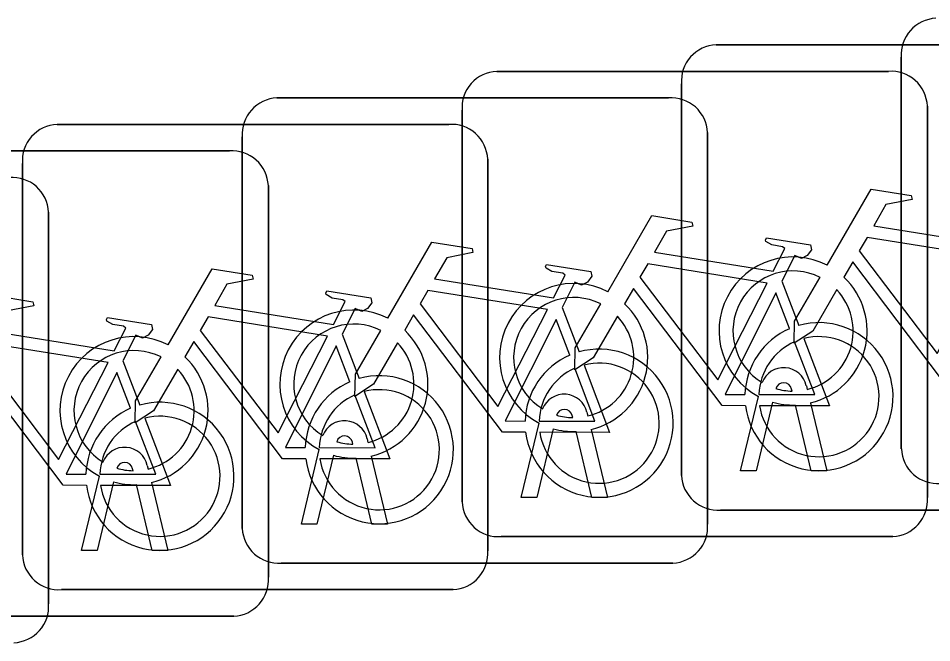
# Model space of a CAD drawing. Extents: x 162186 to 163152, y 385513 to 386513.
# Drawn here: x 162767.982 to 162769.944, y 386421.197 to 386422.539 of the extents above; entities that cross this region are included whole.
import ezdxf

# ---------------------------------------------------------------- set-up
doc = ezdxf.new("R2010")
doc.units = 0
doc.layers.add('IMGEO_Fietsenrek', color=7, linetype='Continuous')

msp = doc.modelspace()

# ---------------------------------------------------------------- linework, layer by layer
at = {"layer": 'IMGEO_Fietsenrek'}
for p, q in [((162769.4809, 386422.4815), (162770.3218, 386422.4815)), ((162770.3218, 386422.4815), (162769.4809, 386422.4815)), ((162769.8785, 386421.6139), (162769.8785, 386422.4548)), ((162769.8785, 386422.4548), (162769.8785, 386421.6139)), ((162769.0099, 386422.4245), (162769.8508, 386422.4245)), ((162769.8508, 386422.4245), (162769.0099, 386422.4245)), ((162769.4065, 386421.5569), (162769.4065, 386422.3978)), ((162769.4065, 386422.3978), (162769.4065, 386421.5569)), ((162768.5379, 386422.3675), (162769.3788, 386422.3675)), ((162769.3788, 386422.3675), (162768.5379, 386422.3675)), ((162769.9345, 386422.3501), (162769.9345, 386421.5092)), ((162769.9345, 386421.5092), (162769.9345, 386422.3501)), ((162768.9355, 386421.4999), (162768.9355, 386422.3408)), ((162768.9355, 386422.3408), (162768.9355, 386421.4999)), ((162768.0659, 386422.3105), (162768.9068, 386422.3105)), ((162768.9068, 386422.3105), (162768.0659, 386422.3105)), ((162769.4625, 386422.2931), (162769.4625, 386421.4522)), ((162769.4625, 386421.4522), (162769.4625, 386422.2931)), ((162768.4635, 386421.4429), (162768.4635, 386422.2838)), ((162768.4635, 386422.2838), (162768.4635, 386421.4429)), ((162767.5949, 386422.2535), (162768.4358, 386422.2535)), ((162768.4358, 386422.2535), (162767.5949, 386422.2535)), ((162768.9905, 386422.2361), (162768.9905, 386421.3952)), ((162768.9905, 386421.3952), (162768.9905, 386422.2361)), ((162767.9915, 386421.3859), (162767.9915, 386422.2268)), ((162767.9915, 386422.2268), (162767.9915, 386421.3859)), ((162768.5195, 386422.1791), (162768.5195, 386421.3382)), ((162768.5195, 386421.3382), (162768.5195, 386422.1791)), ((162768.0475, 386422.1221), (162768.0475, 386421.2812)), ((162768.0475, 386421.2812), (162768.0475, 386422.1221)), ((162769.6222, 386421.9742), (162769.6585, 386421.879)), ((162769.1502, 386421.9172), (162769.1865, 386421.822)), ((162768.6782, 386421.8602), (162768.7145, 386421.765)), ((162768.2072, 386421.8032), (162768.2435, 386421.708)), ((162769.6439, 386421.7379), (162769.6429, 386421.7422)), ((162769.6746, 386421.7494), (162769.6764, 386421.7415)), ((162769.5335, 386421.5663), (162769.5718, 386421.7263)), ((162769.6022, 386421.7141), (162769.5669, 386421.5663)), ((162769.685, 386421.5663), (162769.6511, 386421.708)), ((162769.6834, 386421.7123), (162769.7184, 386421.5663)), ((162769.1729, 386421.6809), (162769.1719, 386421.6852)), ((162769.2036, 386421.6924), (162769.2054, 386421.6845)), ((162769.0625, 386421.5093), (162769.1008, 386421.6693)), ((162769.1312, 386421.6571), (162769.0959, 386421.5093)), ((162769.214, 386421.5093), (162769.1801, 386421.651)), ((162769.2124, 386421.6553), (162769.2474, 386421.5093)), ((162768.7009, 386421.6239), (162768.6999, 386421.6282)), ((162768.7316, 386421.6354), (162768.7334, 386421.6275)), ((162768.5905, 386421.4523), (162768.6288, 386421.6123)), ((162768.6592, 386421.6001), (162768.6239, 386421.4523)), ((162768.742, 386421.4523), (162768.7081, 386421.594)), ((162768.7404, 386421.5983), (162768.7754, 386421.4523)), ((162768.2289, 386421.5669), (162768.2279, 386421.5712)), ((162768.2596, 386421.5784), (162768.2614, 386421.5705)), ((162769.5669, 386421.5663), (162769.5335, 386421.5663)), ((162769.7184, 386421.5663), (162769.685, 386421.5663)), ((162768.1185, 386421.3953), (162768.1568, 386421.5553)), ((162768.1872, 386421.5431), (162768.1519, 386421.3953)), ((162768.27, 386421.3953), (162768.2361, 386421.537)), ((162768.2684, 386421.5413), (162768.3034, 386421.3953)), ((162769.0959, 386421.5093), (162769.0625, 386421.5093)), ((162769.2474, 386421.5093), (162769.214, 386421.5093)), ((162770.3311, 386421.4825), (162769.4902, 386421.4825)), ((162769.4902, 386421.4825), (162770.3311, 386421.4825)), ((162768.6239, 386421.4523), (162768.5905, 386421.4523)), ((162768.7754, 386421.4523), (162768.742, 386421.4523)), ((162769.8601, 386421.4255), (162769.0192, 386421.4255)), ((162769.0192, 386421.4255), (162769.8601, 386421.4255)), ((162768.1519, 386421.3953), (162768.1185, 386421.3953)), ((162768.3034, 386421.3953), (162768.27, 386421.3953)), ((162769.3881, 386421.3685), (162768.5472, 386421.3685)), ((162768.5472, 386421.3685), (162769.3881, 386421.3685)), ((162768.9161, 386421.3115), (162768.0752, 386421.3115)), ((162768.0752, 386421.3115), (162768.9161, 386421.3115)), ((162768.4451, 386421.2545), (162767.6042, 386421.2545)), ((162767.6042, 386421.2545), (162768.4451, 386421.2545))]:
    msp.add_line(p, q, dxfattribs=at)
for points in [[(162769.7191, 386422.0082), (162769.8138, 386422.1717), (162769.9, 386422.1579), (162769.9017, 386422.1492), (162769.8456, 386422.1383), (162769.8194, 386422.093), (162770.0746, 386422.0522)], [(162769.2481, 386421.9512), (162769.3428, 386422.1147), (162769.429, 386422.1009), (162769.4307, 386422.0922), (162769.3746, 386422.0813), (162769.3484, 386422.036), (162769.6036, 386421.9952)], [(162768.7761, 386421.8942), (162768.8708, 386422.0577), (162768.957, 386422.0439), (162768.9587, 386422.0352), (162768.9026, 386422.0243), (162768.8764, 386421.979), (162769.1316, 386421.9382)], [(162769.6036, 386421.9952), (162769.6286, 386422.044), (162769.6235, 386422.048), (162769.6003, 386422.0517), (162769.5876, 386422.0592), (162769.5866, 386422.0623), (162769.5888, 386422.0669), (162769.6836, 386422.0518), (162769.6859, 386422.0415), (162769.6765, 386422.0291), (162769.6641, 386422.0227), (162769.6496, 386422.0289), (162769.6222, 386421.9742)], [(162770.0617, 386422.027), (162769.8049, 386422.068), (162769.7882, 386422.0392), (162769.9552, 386421.8189), (162770.0617, 386422.027)], [(162768.3041, 386421.8372), (162768.3988, 386422.0007), (162768.485, 386421.9869), (162768.4867, 386421.9782), (162768.4306, 386421.9673), (162768.4044, 386421.922), (162768.6596, 386421.8812)], [(162769.1316, 386421.9382), (162769.1566, 386421.987), (162769.1515, 386421.991), (162769.1283, 386421.9947), (162769.1156, 386422.0022), (162769.1146, 386422.0053), (162769.1168, 386422.0099), (162769.2116, 386421.9948), (162769.2139, 386421.9845), (162769.2045, 386421.9721), (162769.1921, 386421.9657), (162769.1776, 386421.9719), (162769.1502, 386421.9172)], [(162769.5907, 386421.97), (162769.3339, 386422.011), (162769.3172, 386421.9822), (162769.4842, 386421.7619), (162769.5907, 386421.97)], [(162770.0148, 386421.7635), (162769.9651, 386421.7636), (162769.7744, 386422.0153), (162769.7554, 386421.9825)], [(162769.7398, 386421.9557), (162769.6882, 386421.8665), (162769.6483, 386421.8405), (162769.6495, 386421.888), (162769.704, 386421.9822)], [(162769.5438, 386421.7065), (162769.4941, 386421.7066), (162769.3034, 386421.9583), (162769.2844, 386421.9255)], [(162767.8331, 386421.7802), (162767.9278, 386421.9437), (162768.014, 386421.9299), (162768.0157, 386421.9212), (162767.9596, 386421.9103), (162767.9334, 386421.865), (162768.1886, 386421.8242)], [(162768.6596, 386421.8812), (162768.6846, 386421.93), (162768.6795, 386421.934), (162768.6563, 386421.9377), (162768.6436, 386421.9452), (162768.6426, 386421.9483), (162768.6448, 386421.9529), (162768.7396, 386421.9378), (162768.7419, 386421.9275), (162768.7325, 386421.9151), (162768.7201, 386421.9087), (162768.7056, 386421.9149), (162768.6782, 386421.8602)], [(162769.1187, 386421.913), (162768.8619, 386421.954), (162768.8452, 386421.9252), (162769.0122, 386421.7049), (162769.1187, 386421.913)], [(162769.6387, 386421.872), (162769.6094, 386421.9488), (162769.5, 386421.7307), (162769.5427, 386421.7306)], [(162769.2688, 386421.8987), (162769.2172, 386421.8095), (162769.1773, 386421.7835), (162769.1785, 386421.831), (162769.233, 386421.9252)], [(162769.0718, 386421.6495), (162769.0221, 386421.6496), (162768.8314, 386421.9013), (162768.8124, 386421.8685)], [(162768.1886, 386421.8242), (162768.2136, 386421.873), (162768.2085, 386421.877), (162768.1853, 386421.8807), (162768.1726, 386421.8882), (162768.1716, 386421.8913), (162768.1738, 386421.8959), (162768.2686, 386421.8808), (162768.2709, 386421.8705), (162768.2615, 386421.8581), (162768.2491, 386421.8517), (162768.2346, 386421.8579), (162768.2072, 386421.8032)], [(162768.6467, 386421.856), (162768.3899, 386421.897), (162768.3732, 386421.8682), (162768.5402, 386421.6479), (162768.6467, 386421.856)], [(162769.1667, 386421.815), (162769.1374, 386421.8918), (162769.028, 386421.6737), (162769.0707, 386421.6736)], [(162768.7968, 386421.8417), (162768.7452, 386421.7525), (162768.7053, 386421.7265), (162768.7065, 386421.774), (162768.761, 386421.8682)], [(162768.5998, 386421.5925), (162768.5501, 386421.5926), (162768.3594, 386421.8443), (162768.3404, 386421.8115)], [(162769.5727, 386421.7305), (162769.6926, 386421.7303), (162769.6494, 386421.8439)], [(162769.6692, 386421.8508), (162769.7242, 386421.7062), (162769.5741, 386421.7065)], [(162768.1757, 386421.799), (162767.9189, 386421.84), (162767.9022, 386421.8112), (162768.0692, 386421.5909), (162768.1757, 386421.799)], [(162768.6947, 386421.758), (162768.6654, 386421.8348), (162768.556, 386421.6167), (162768.5987, 386421.6166)], [(162768.3248, 386421.7847), (162768.2732, 386421.6955), (162768.2333, 386421.6695), (162768.2345, 386421.717), (162768.289, 386421.8112)], [(162768.1288, 386421.5355), (162768.0791, 386421.5356), (162767.8884, 386421.7873), (162767.8694, 386421.7545)], [(162769.1007, 386421.6735), (162769.2206, 386421.6733), (162769.1774, 386421.7869)], [(162769.1972, 386421.7938), (162769.2522, 386421.6492), (162769.1021, 386421.6495)], [(162768.2237, 386421.701), (162768.1944, 386421.7778), (162768.085, 386421.5597), (162768.1277, 386421.5596)], [(162768.6287, 386421.6165), (162768.7486, 386421.6163), (162768.7054, 386421.7299)], [(162768.7252, 386421.7368), (162768.7802, 386421.5922), (162768.6301, 386421.5925)], [(162768.1577, 386421.5595), (162768.2776, 386421.5593), (162768.2344, 386421.6729)], [(162768.2542, 386421.6798), (162768.3092, 386421.5352), (162768.1591, 386421.5355)]]:
    msp.add_lwpolyline(points, dxfattribs=at)
for centre, radius, start, end in [((162769.9562, 386422.4606), 0.0779, 92.4484, 184.2845), ((162769.9562, 386422.4606), 0.0779, 92.4484, 184.2845), ((162769.4842, 386422.4036), 0.0779, 92.4484, 184.2845), ((162769.4842, 386422.4036), 0.0779, 92.4484, 184.2845), ((162769.0132, 386422.3466), 0.0779, 92.4484, 184.2845), ((162769.0132, 386422.3466), 0.0779, 92.4484, 184.2845), ((162769.8566, 386422.3468), 0.0779, 2.4484, 94.2845), ((162769.8566, 386422.3468), 0.0779, 2.4484, 94.2845), ((162768.5412, 386422.2896), 0.0779, 92.4484, 184.2845), ((162768.5412, 386422.2896), 0.0779, 92.4484, 184.2845), ((162769.3846, 386422.2898), 0.0779, 2.4484, 94.2845), ((162769.3846, 386422.2898), 0.0779, 2.4484, 94.2845), ((162768.0692, 386422.2326), 0.0779, 92.4484, 184.2845), ((162768.0692, 386422.2326), 0.0779, 92.4484, 184.2845), ((162768.9126, 386422.2328), 0.0779, 2.4484, 94.2845), ((162768.9126, 386422.2328), 0.0779, 2.4484, 94.2845), ((162768.4416, 386422.1758), 0.0779, 2.4484, 94.2845), ((162768.4416, 386422.1758), 0.0779, 2.4484, 94.2845), ((162767.9696, 386422.1188), 0.0779, 2.4484, 94.2845), ((162767.9696, 386422.1188), 0.0779, 2.4484, 94.2845), ((162769.6461, 386421.8669), 0.159, 62.6766, 242.1369), ((162769.6461, 386421.8669), 0.129, 63.3192, 238.903), ((162769.6461, 386421.8669), 0.159, 283.5766, 46.6042), ((162769.1751, 386421.8099), 0.159, 62.6766, 242.1369), ((162769.1751, 386421.8099), 0.129, 63.3192, 238.903), ((162769.6461, 386421.8669), 0.129, 283.6043, 43.4302), ((162769.1751, 386421.8099), 0.159, 283.5766, 46.6042), ((162768.7031, 386421.7529), 0.159, 62.6766, 242.1369), ((162768.7031, 386421.7529), 0.129, 63.3192, 238.903), ((162769.1751, 386421.8099), 0.129, 283.6043, 43.4302), ((162769.7017, 386421.7259), 0.159, 187.0065, 105.7708), ((162768.7031, 386421.7529), 0.159, 283.5766, 46.6042), ((162769.7017, 386421.7259), 0.159, 113.3408, 178.3217), ((162768.2311, 386421.6959), 0.159, 62.6766, 242.1369), ((162768.7031, 386421.7529), 0.129, 283.6043, 43.4302), ((162769.7017, 386421.7259), 0.129, 113.923, 177.9556), ((162769.7017, 386421.7259), 0.129, 188.6715, 104.5883), ((162768.2311, 386421.6959), 0.129, 63.3192, 238.903), ((162769.2297, 386421.6689), 0.159, 187.0065, 105.7708), ((162768.2311, 386421.6959), 0.159, 283.5766, 46.6042), ((162769.2297, 386421.6689), 0.159, 113.3408, 178.3217), ((162768.2311, 386421.6959), 0.129, 283.6043, 43.4302), ((162769.2297, 386421.6689), 0.129, 113.923, 177.9556), ((162769.2297, 386421.6689), 0.129, 188.6715, 104.5883), ((162769.6259, 386421.7383), 0.0499, 12.8025, 158.6934), ((162768.7577, 386421.6119), 0.159, 187.0065, 105.7708), ((162768.7577, 386421.6119), 0.159, 113.3408, 178.3217), ((162769.6259, 386421.7383), 0.0174, 12.8025, 163.4502), ((162769.6461, 386421.8669), 0.129, 253.415, 269.0204), ((162768.7577, 386421.6119), 0.129, 113.923, 177.9556), ((162768.7577, 386421.6119), 0.129, 188.6715, 104.5883), ((162769.1549, 386421.6813), 0.0499, 12.8025, 158.6934), ((162768.2867, 386421.5549), 0.159, 187.0065, 105.7708), ((162769.6461, 386421.8669), 0.159, 253.9967, 271.7867), ((162768.2867, 386421.5549), 0.159, 113.3408, 178.3217), ((162768.2867, 386421.5549), 0.129, 188.6715, 104.5883), ((162769.1549, 386421.6813), 0.0174, 12.8025, 163.4502), ((162769.1751, 386421.8099), 0.129, 253.415, 269.0204), ((162768.2867, 386421.5549), 0.129, 113.923, 177.9556), ((162768.6829, 386421.6243), 0.0499, 12.8025, 158.6934), ((162769.1751, 386421.8099), 0.159, 253.9967, 271.7867), ((162768.6829, 386421.6243), 0.0174, 12.8025, 163.4502), ((162768.7031, 386421.7529), 0.129, 253.415, 269.0204), ((162768.2109, 386421.5673), 0.0499, 12.8025, 158.6934), ((162769.9564, 386421.6172), 0.0779, 182.4484, 274.2845), ((162769.9564, 386421.6172), 0.0779, 182.4484, 274.2845), ((162768.7031, 386421.7529), 0.159, 253.9967, 271.7867), ((162768.2109, 386421.5673), 0.0174, 12.8025, 163.4502), ((162768.2311, 386421.6959), 0.129, 253.415, 269.0204), ((162769.4844, 386421.5602), 0.0779, 182.4484, 274.2845), ((162769.4844, 386421.5602), 0.0779, 182.4484, 274.2845), ((162768.2311, 386421.6959), 0.159, 253.9967, 271.7867), ((162769.8568, 386421.5034), 0.0779, 272.4484, 4.2845), ((162769.8568, 386421.5034), 0.0779, 272.4484, 4.2845), ((162769.0134, 386421.5032), 0.0779, 182.4484, 274.2845), ((162769.0134, 386421.5032), 0.0779, 182.4484, 274.2845), ((162769.3848, 386421.4464), 0.0779, 272.4484, 4.2845), ((162769.3848, 386421.4464), 0.0779, 272.4484, 4.2845), ((162768.5414, 386421.4462), 0.0779, 182.4484, 274.2845), ((162768.5414, 386421.4462), 0.0779, 182.4484, 274.2845), ((162768.9128, 386421.3894), 0.0779, 272.4484, 4.2845), ((162768.9128, 386421.3894), 0.0779, 272.4484, 4.2845), ((162768.0694, 386421.3892), 0.0779, 182.4484, 274.2845), ((162768.0694, 386421.3892), 0.0779, 182.4484, 274.2845), ((162768.4418, 386421.3324), 0.0779, 272.4484, 4.2845), ((162768.4418, 386421.3324), 0.0779, 272.4484, 4.2845), ((162767.9698, 386421.2754), 0.0779, 272.4484, 4.2845), ((162767.9698, 386421.2754), 0.0779, 272.4484, 4.2845)]:
    msp.add_arc(centre, radius, start, end, dxfattribs=at)

doc.saveas('drawing.dxf')
